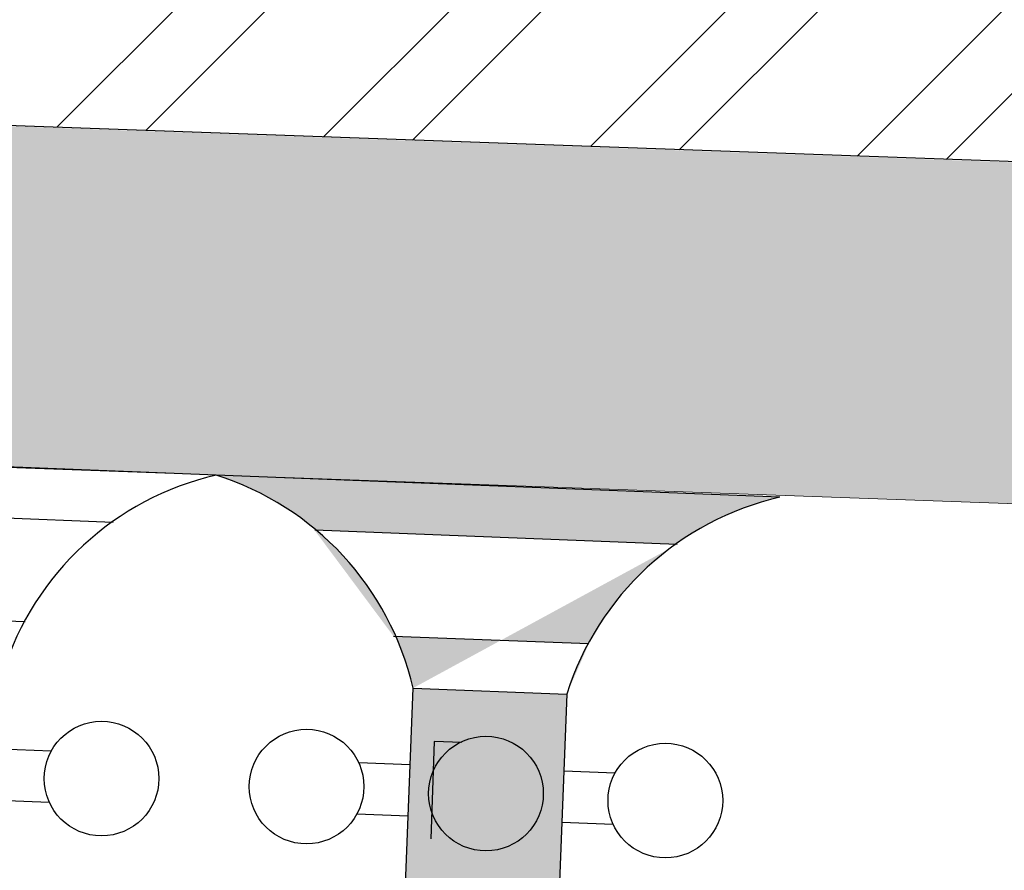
# Model space of a CAD drawing. Header units: millimetres. Extents: x 297264 to 416219, y -77299 to -23696.
# Tile 322 of 327: x 389378 to 389666, y -26127 to -25878. Entities that reach past the tile are written whole.
import ezdxf

# ---------------------------------------------------------------- set-up
doc = ezdxf.new("R2010")
doc.units = ezdxf.units.MM
doc.header["$LTSCALE"] = 2.5
for name, color, linetype, lineweight in [('CKD Dimensions', 7, 'Continuous', 0), ('ELEVATION 1', 143, 'Continuous', 18), ('HATCH LIGHT', 250, 'Continuous', 0), ('WALL', 132, 'Continuous', 25)]:
    doc.layers.add(name, color=color, linetype=linetype, lineweight=lineweight)
doc.layers.add('CKD Plumbing', color=6, linetype='Continuous')
doc.layers.add('kitchen equip1', color=8, linetype='Continuous')

# ---------------------------------------------------------------- blocks, each defined once
blk = doc.blocks.new('G$C978481E4')
at = {"layer": 'CKD Plumbing'}
h = blk.add_hatch(color=5, dxfattribs=at)
h.dxf.hatch_style = 1
h.paths.add_polyline_path([(180.3019406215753, 60.00003137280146), (120.3019406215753, 60.00003137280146), (120.3019406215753, 105.0000313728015), (180.3019406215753, 105.0000313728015)])
edge = h.paths.add_edge_path()
edge.add_arc((157.8019804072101, -22.49992884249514), 85.51310803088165, 15.25509999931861, 74.74490000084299)
edge.add_line((240.3019406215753, 165.0000313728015), (240.3019406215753, 3.137280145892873e-05))
edge.add_line((195.3019406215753, 54.12603137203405), (195.3019406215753, 111.3480313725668))
edge.add_arc((157.8019725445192, 187.5000235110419), 85.51312401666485, 285.25508075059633, 344.7448807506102, ccw=False)
edge.add_line((225.3019406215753, 135.5520313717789), (225.3019406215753, 29.47803137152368))
at = {"layer": 'CKD Plumbing', "color": 1}
for p, q in [((240.3019406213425, 165.000094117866), (240.3019406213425, 330.000094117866)), ((225.3019406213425, 194.4780941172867), (225.3019406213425, 300.5520941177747)), ((195.3019406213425, 276.3480941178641), (195.3019406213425, 219.1260941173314)), ((142.8019406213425, 225.000094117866), (142.8019406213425, 210.000094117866)), ((157.8019406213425, 225.000094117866), (157.8019406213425, 210.000094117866))]:
    blk.add_line(p, q, dxfattribs=at)
at = {"layer": 'CKD Plumbing', "color": 5}
for p, q in [((240.3019406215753, 3.137280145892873e-05), (240.3019406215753, 165.0000313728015)), ((225.3019406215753, 29.47803137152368), (225.3019406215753, 135.5520313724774)), ((142.8019406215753, 105.0000313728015), (142.8019406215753, 120.0000313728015)), ((157.8019406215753, 105.0000313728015), (157.8019406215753, 120.0000313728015)), ((195.3019406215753, 111.3480313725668), (195.3019406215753, 54.12603137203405)), ((142.8019406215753, 60.00003137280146), (142.8019406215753, 45.00003137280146)), ((157.8019406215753, 60.00003137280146), (157.8019406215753, 45.00003137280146))]:
    blk.add_line(p, q, dxfattribs=at)
blk.add_lwpolyline([(180.3019406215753, 60.00003137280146), (120.3019406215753, 60.00003137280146), (120.3019406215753, 105.0000313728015), (180.3019406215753, 105.0000313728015)], close=True, dxfattribs=at)
at = {"layer": 'CKD Plumbing', "color": 1}
blk.add_circle((150.3019406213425, 195.000094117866), 16.77051, dxfattribs=at)
at = {"layer": 'CKD Plumbing', "color": 5}
for centre in [(150.3019406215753, 135.0000313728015), (150.3019406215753, 82.50003137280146), (150.3019406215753, 30.00003137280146)]:
    blk.add_circle(centre, 16.77051, dxfattribs=at)
at = {"layer": 'CKD Plumbing', "color": 1}
blk.add_arc((157.8019406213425, 142.500094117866), 85.51313999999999, 15.25509999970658, 74.74490000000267, dxfattribs=at)
at = {"layer": 'CKD Plumbing', "color": 5}
for centre, start, end in [((157.8019406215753, 187.5000313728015), 285.2550999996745, 344.7448999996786), ((157.8019406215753, -22.49996862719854), 15.25509999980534, 74.74490000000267)]:
    blk.add_arc(centre, 85.51314, start, end, dxfattribs=at)
at = {"layer": 'kitchen equip1', "ltscale": 700}
for p, q in [((164.9149012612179, 98.24204705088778, -5.889800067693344), (136.4675911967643, 98.04392070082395, -5.889800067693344)), ((164.9715087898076, 90.11424417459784, -5.889800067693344), (164.9149012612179, 98.24204705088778, -5.889800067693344))]:
    blk.add_line(p, q, dxfattribs=at)
blk = doc.blocks.new('G$C0C3C389A')
at = {"layer": 'CKD Dimensions'}
blk.add_blockref('G$C978481E4', (0, 0), dxfattribs=at)

msp = doc.modelspace()

# ---------------------------------------------------------------- hatches: boundary and pattern name
at = {"layer": 'HATCH LIGHT', "true_color": 0x636466}
h = msp.add_hatch(dxfattribs=at)
h.set_pattern_fill('ANSI32', color=251, scale=6)
h.set_pattern_definition([(45, (318543.9897568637, -46725.02572774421), (-40.41115254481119, 40.41115254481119), []), (45, (318570.9305368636, -46725.02572774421), (-40.41115254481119, 40.41115254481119), [])])
h.paths.add_polyline_path([(395686.8304325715, -32589.97445290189), (395492.8859830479, -32638.81655051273), (395674.4287112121, -33359.69440875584), (383121.7788766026, -33359.58488732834, -0.0002631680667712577), (383107.2518414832, -33559.58476056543), (395931.0410305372, -33559.69664779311)])
h.paths.add_polyline_path([(383535.723854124, -25157.05522880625), (383335.6404247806, -25157.05522880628, -0.01197232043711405), (382854.4226804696, -34256.03179570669), (383055.013045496, -34256.03179570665, 0.01195971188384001)])
h.paths.add_polyline_path([(383519.3491814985, -25697.60409340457), (393198.2912937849, -26046.56270283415, 0.003501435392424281), (393692.3623878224, -26800.64148205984), (393859.9866373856, -26691.52636838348), (393309.8762880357, -25850.45577696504), (383525.58382966, -25497.69893113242, -0.0002624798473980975)])
h = msp.add_hatch(dxfattribs=at)
h.set_pattern_fill('ANSI36', color=251, scale=7)
h.set_pattern_definition([(45, (318543.9897568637, -46725.02572774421), (11.78658615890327, 43.2174825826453), [55.56250000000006, -11.11250000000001, 0, -11.11250000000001])])
h.paths.add_polyline_path([(389644.3855991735, -26788.95045203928), (390583.7752662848, -26822.81862772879), (390611.5166477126, -26053.36569635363), (393142.576157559, -26144.61895489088), (393609.1030979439, -26856.03002463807), (393692.3623878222, -26800.64148205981, -0.003501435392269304), (393198.2912937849, -26046.56270283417), (390145.4178432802, -25936.68981455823, -0.4036973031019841), (390531.0058536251, -26336.43009843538, -0.9999999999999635), (389731.0058536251, -26336.43009843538, -0.4248086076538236), (390145.4178432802, -25936.68981455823), (386312.8867004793, -25798.40216332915), (386309.2866408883, -25898.2557490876), (389672.1269806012, -26019.4975206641)])

# ---------------------------------------------------------------- linework, layer by layer
at = {"layer": 'ELEVATION 1'}
msp.add_lwpolyline([(393692.3623878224, -26800.64148205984), (393609.1030979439, -26856.03002463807), (393142.576157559, -26144.61895489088), (390611.5166477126, -26053.36569635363), (390583.7752662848, -26822.81862772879), (389644.3855991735, -26788.95045203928), (389672.1269806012, -26019.4975206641), (386309.2866408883, -25898.2557490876)], dxfattribs=at)
at = {"layer": 'WALL', "flags": 128}
msp.add_lwpolyline([(393859.9866373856, -26691.52636838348), (393692.3623878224, -26800.64148205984, -0.003501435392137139), (393198.2912937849, -26046.56270283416), (383519.3491814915, -25697.60409340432)], format="xyb", dxfattribs=at)

# ---------------------------------------------------------------- block references
at = {"layer": 'CKD Dimensions', "ltscale": 0.25, "rotation": 87.7653045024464}
msp.add_blockref('G$C0C3C389A', (389590.8731255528, -26257.51460075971), dxfattribs=at)

doc.saveas('drawing.dxf')
